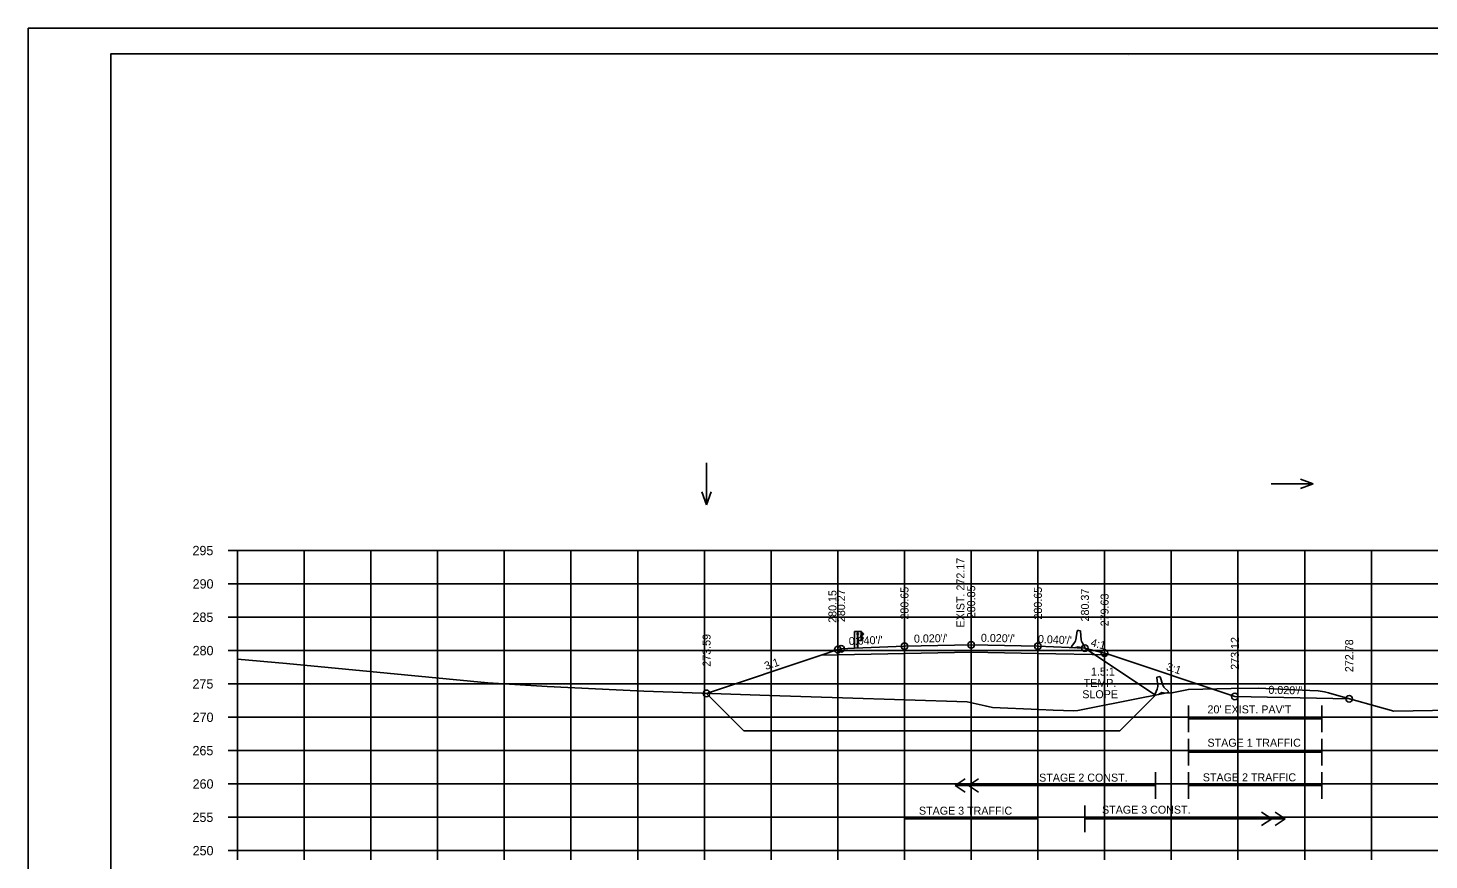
# Model space of a CAD drawing. Extents: x 4667 to 1632277, y -2100 to 724501.
# Drawn here: x 5635.8 to 5845.8, y 258.2 to 383 of the extents above; entities that cross this region are included whole.
import ezdxf

# ---------------------------------------------------------------- set-up
doc = ezdxf.new("R2010")
doc.units = 0
for name, color, linetype in [('R_Alt Surface', 7, 'Continuous'), ('R_Axis', 7, 'Continuous'), ('R_Axis Annot', 7, 'Continuous'), ('R_Border', 7, 'Continuous'), ('R_Border Notes', 7, 'Continuous'), ('R_Draft', 7, 'Continuous'), ('R_Exist Surface', 7, 'Continuous'), ('R_Fin Surface', 7, 'Continuous'), ('R_Fin Surface Annot', 7, 'Continuous'), ('R_Grid', 7, 'Continuous'), ('R_MOT', 7, 'Continuous'), ('R_No Plot', 7, 'Continuous'), ('R_Proposed CofA', 7, 'Continuous'), ('R_ROW', 7, 'Continuous'), ('R_Temp Easement', 7, 'Continuous'), ('R_Water Annot', 7, 'Continuous'), ('T_Drafting', 7, 'Continuous')]:
    doc.layers.add(name, color=color, linetype=linetype)

msp = doc.modelspace()

# ---------------------------------------------------------------- linework, layer by layer
at = {"layer": 'R_Alt Surface'}
msp.add_lwpolyline([(5754.7, 288.91), (5767.18, 289.16), (5777.18, 289.36), (5787.18, 289.16), (5798.02, 288.95)], dxfattribs=at)
at = {"layer": 'R_Axis'}
for p, q in [((5665.78, 304.6), (5667.18, 304.6)), ((5667.18, 259.6), (5667.18, 304.6)), ((5665.78, 299.6), (5667.18, 299.6)), ((5665.78, 294.6), (5667.18, 294.6)), ((5665.78, 289.6), (5667.18, 289.6)), ((5665.78, 284.6), (5667.18, 284.6)), ((5665.78, 279.6), (5667.18, 279.6)), ((5665.78, 274.6), (5667.18, 274.6)), ((5665.78, 269.6), (5667.18, 269.6)), ((5665.78, 264.6), (5667.18, 264.6)), ((5665.78, 259.6), (5667.18, 259.6)), ((5667.18, 259.6), (5947.18, 259.6)), ((5667.18, 258.2), (5667.18, 259.6)), ((5677.18, 258.2), (5677.18, 259.6)), ((5687.18, 258.2), (5687.18, 259.6)), ((5697.18, 258.2), (5697.18, 259.6)), ((5707.18, 258.2), (5707.18, 259.6)), ((5717.18, 258.2), (5717.18, 259.6)), ((5727.18, 258.2), (5727.18, 259.6)), ((5737.18, 258.2), (5737.18, 259.6)), ((5747.18, 258.2), (5747.18, 259.6)), ((5757.18, 258.2), (5757.18, 259.6)), ((5767.18, 258.2), (5767.18, 259.6)), ((5777.18, 258.2), (5777.18, 259.6)), ((5787.18, 258.2), (5787.18, 259.6)), ((5797.18, 258.2), (5797.18, 259.6)), ((5807.18, 258.2), (5807.18, 259.6)), ((5817.18, 258.2), (5817.18, 259.6)), ((5827.18, 258.2), (5827.18, 259.6)), ((5837.18, 258.2), (5837.18, 259.6))]:
    msp.add_line(p, q, dxfattribs=at)
at = {"layer": 'R_Border'}
for p, q in [((5648.18, 379.06), (5964.36, 379.06)), ((5648.18, 173.6), (5648.18, 379.06)), ((5800.7, 378.8), (5800.7, 378.8)), ((5800.7, 378.8), (5800.7, 378.8))]:
    msp.add_line(p, q, dxfattribs=at)
at = {"layer": 'R_Draft'}
for p, q in [((5759.68, 292.46), (5759.68, 289.95)), ((5759.71, 292.46), (5759.71, 289.95)), ((5760.08, 292.05), (5760.08, 292.15)), ((5760.14, 292.16), (5760.09, 292.16)), ((5760.14, 292.13), (5760.09, 292.13)), ((5760.14, 292.07), (5760.09, 292.07)), ((5760.14, 292.04), (5760.09, 292.04)), ((5760.14, 292.07), (5760.1, 292.07)), ((5760.21, 292.46), (5760.14, 292.46)), ((5760.14, 292.04), (5760.14, 292.16)), ((5760.18, 289.95), (5760.18, 292.46)), ((5760.21, 292.46), (5760.2, 292.46)), ((5760.26, 292.09), (5760.21, 292.09)), ((5760.22, 292.16), (5760.27, 292.16)), ((5760.22, 292.03), (5760.27, 292.03)), ((5760.27, 292.16), (5760.27, 292.03)), ((5760.71, 291.1), (5760.71, 292.46)), ((5760.85, 292.25), (5760.74, 292.31)), ((5760.84, 292.23), (5760.75, 292.28)), ((5760.79, 291.92), (5760.97, 292.02)), ((5760.81, 291.9), (5760.98, 292)), ((5760.97, 292.13), (5760.84, 292.23)), ((5760.98, 292.14), (5760.85, 292.25)), ((5760.07, 291.36), (5760.07, 291.46)), ((5760.13, 291.47), (5760.08, 291.47)), ((5760.13, 291.44), (5760.08, 291.44)), ((5760.13, 291.38), (5760.08, 291.38)), ((5760.13, 291.35), (5760.08, 291.35)), ((5760.13, 291.38), (5760.09, 291.38)), ((5760.13, 291.35), (5760.13, 291.47)), ((5760.21, 291.1), (5760.17, 291.1)), ((5760.26, 291.41), (5760.21, 291.41)), ((5760.27, 291.47), (5760.22, 291.47)), ((5760.27, 291.35), (5760.22, 291.35)), ((5760.27, 291.35), (5760.27, 291.47)), ((5760.64, 291.73), (5760.64, 291.83)), ((5760.7, 291.84), (5760.65, 291.84)), ((5760.7, 291.81), (5760.65, 291.81)), ((5760.7, 291.75), (5760.65, 291.75)), ((5760.7, 291.75), (5760.65, 291.75)), ((5760.7, 291.72), (5760.65, 291.72)), ((5760.7, 291.72), (5760.7, 291.84)), ((5760.74, 291.26), (5760.84, 291.31)), ((5760.74, 291.24), (5760.86, 291.3)), ((5760.75, 291.72), (5760.75, 291.85)), ((5760.77, 291.72), (5760.77, 291.85)), ((5760.94, 291.54), (5760.79, 291.64)), ((5760.96, 291.56), (5760.8, 291.66)), ((5760.84, 291.31), (5760.97, 291.42)), ((5760.86, 291.3), (5760.98, 291.41))]:
    msp.add_line(p, q, dxfattribs=at)
msp.add_lwpolyline([(5759.68, 292.46), (5760.14, 292.46), (5760.14, 289.95)], dxfattribs=at)
for points in [[(5760.08, 292.13), (5760.08, 292.07), (5760.06, 292.07), (5760.06, 292.13)], [(5760.14, 292.18), (5760.14, 292.01), (5760.15, 292.01), (5760.15, 292.18)], [(5760.73, 292.46), (5760.73, 291.1), (5760.21, 291.1), (5760.21, 292.46)], [(5760.26, 292.16), (5760.26, 292.03), (5760.21, 292.03), (5760.21, 292.16)], [(5760.07, 291.44), (5760.07, 291.38), (5760.05, 291.38), (5760.05, 291.44)], [(5760.13, 291.49), (5760.13, 291.32), (5760.14, 291.32), (5760.14, 291.49)], [(5760.26, 291.47), (5760.26, 291.35), (5760.21, 291.35), (5760.21, 291.47)], [(5760.64, 291.81), (5760.64, 291.75), (5760.61, 291.75), (5760.61, 291.81)], [(5760.69, 291.86), (5760.69, 291.69), (5760.7, 291.69), (5760.7, 291.86)]]:
    msp.add_lwpolyline(points, close=True, dxfattribs=at)
for centre, radius, start, end in [((5760.11, 292.15), 0.022, 134.5745, 222.2244), ((5760.18, 292.1), 0.0922, 159.7423, 200.2577), ((5760.11, 292.05), 0.025, 140.9334, 216.6234), ((5760.94, 292.08), 0.062, 299.2499, 57.9783), ((5760.94, 292.08), 0.0856, 299.2499, 57.9783), ((5760.1, 291.46), 0.022, 134.5745, 222.2244), ((5760.17, 291.41), 0.0922, 159.7423, 200.2577), ((5760.1, 291.36), 0.025, 140.9334, 216.6234), ((5760.66, 291.82), 0.022, 134.5745, 222.2244), ((5760.73, 291.78), 0.0922, 159.7423, 200.2577), ((5760.67, 291.73), 0.025, 140.9334, 216.6234), ((5760.84, 291.84), 0.0865, 118.106, 175.0444), ((5760.82, 291.71), 0.0703, 171.7804, 246.8536), ((5760.84, 291.84), 0.0622, 118.106, 175.0444), ((5760.77, 291.77), 0.0453, 282.9554, 86.0697), ((5760.82, 291.71), 0.0462, 171.7804, 246.8536), ((5760.9, 291.47), 0.0854, 325.2184, 59.12), ((5760.9, 291.47), 0.109, 325.2184, 59.12)]:
    msp.add_arc(centre, radius, start, end, dxfattribs=at)
at = {"layer": 'R_Exist Surface'}
msp.add_lwpolyline([(5667.18, 288.31), (5674.53, 287.65), (5704.71, 284.76), (5713.61, 284.2), (5728.12, 283.49), (5746.96, 282.88), (5757.91, 282.49), (5776.56, 281.9), (5779.26, 281.33), (5780.38, 281.04), (5787.31, 280.77), (5789.47, 280.64), (5792.56, 280.58), (5793.16, 280.63), (5795.41, 281.05), (5806.27, 283.22), (5807.27, 283.26), (5808.01, 283.4), (5809.75, 283.77), (5816.17, 283.89), (5820.28, 283.97), (5827.95, 283.6), (5829.21, 283.54), (5830.15, 283.4), (5830.74, 283.27), (5831.58, 283.01), (5840.56, 280.51), (5849.23, 280.68)], dxfattribs=at)
at = {"layer": 'R_Fin Surface'}
msp.add_lwpolyline([(5737.51, 283.18), (5754.7, 288.91), (5757.18, 289.74), (5757.68, 289.87), (5759.68, 289.95), (5767.18, 290.25), (5777.18, 290.45), (5787.18, 290.25), (5794.23, 289.97), (5797.18, 289.23), (5798.02, 288.95), (5816.71, 282.72), (5833.85, 282.37)], dxfattribs=at)
at = {"layer": 'R_Grid'}
for p, q in [((5667.18, 304.6), (5947.18, 304.6)), ((5667.18, 259.6), (5667.18, 304.6)), ((5677.18, 259.6), (5677.18, 304.6)), ((5687.18, 259.6), (5687.18, 304.6)), ((5697.18, 259.6), (5697.18, 304.6)), ((5707.18, 259.6), (5707.18, 304.6)), ((5717.18, 259.6), (5717.18, 304.6)), ((5727.18, 259.6), (5727.18, 304.6)), ((5737.18, 259.6), (5737.18, 304.6)), ((5747.18, 259.6), (5747.18, 304.6)), ((5757.18, 259.6), (5757.18, 304.6)), ((5767.18, 259.6), (5767.18, 304.6)), ((5777.18, 259.6), (5777.18, 304.6)), ((5787.18, 259.6), (5787.18, 304.6)), ((5797.18, 259.6), (5797.18, 304.6)), ((5807.18, 259.6), (5807.18, 304.6)), ((5817.18, 259.6), (5817.18, 304.6)), ((5827.18, 259.6), (5827.18, 304.6)), ((5837.18, 259.6), (5837.18, 304.6)), ((5667.18, 299.6), (5947.18, 299.6)), ((5667.18, 294.6), (5947.18, 294.6)), ((5667.18, 289.6), (5947.18, 289.6)), ((5667.18, 284.6), (5947.18, 284.6)), ((5667.18, 279.6), (5947.18, 279.6)), ((5667.18, 274.6), (5947.18, 274.6)), ((5667.18, 269.6), (5947.18, 269.6)), ((5667.18, 264.6), (5947.18, 264.6)), ((5667.18, 259.6), (5947.18, 259.6))]:
    msp.add_line(p, q, dxfattribs=at)
at = {"layer": 'R_MOT'}
for p, q in [((5792.88, 291.23), (5793.08, 292.54)), ((5793.14, 292.59), (5793.33, 292.59)), ((5793.53, 292.58), (5793.33, 292.59)), ((5793.67, 291.2), (5793.59, 292.52)), ((5792.23, 290.05), (5792.24, 290.21)), ((5792.73, 290.03), (5792.23, 290.05)), ((5792.24, 290.21), (5792.72, 290.85)), ((5793.24, 290.17), (5792.73, 290.03)), ((5793.73, 289.99), (5793.24, 290.17)), ((5794.23, 289.97), (5793.73, 289.99)), ((5794.24, 290.13), (5793.8, 290.81)), ((5794.23, 289.97), (5794.24, 290.13)), ((5805.06, 285.62), (5805.25, 285.66)), ((5805.44, 285.7), (5805.25, 285.66)), ((5805.91, 284.4), (5805.51, 285.65)), ((5804.76, 283.09), (5805.08, 283.82)), ((5805.14, 284.24), (5805.01, 285.55)), ((5806.72, 283.49), (5806.13, 284.04)), ((5804.79, 282.92), (5804.76, 283.09)), ((5805.28, 283.03), (5804.79, 282.92)), ((5805.74, 283.29), (5805.28, 283.03)), ((5806.26, 283.23), (5805.74, 283.29)), ((5806.75, 283.33), (5806.26, 283.23)), ((5806.75, 283.33), (5806.72, 283.49))]:
    msp.add_line(p, q, dxfattribs=at)
for centre, radius, start, end in [((5793.14, 292.53), 0.0625, 87.7094, 171.7004), ((5793.52, 292.52), 0.0625, 3.7184, 87.7094), ((5792.06, 291.36), 0.833, 322.7174, 351.7004), ((5794.5, 291.26), 0.833, 183.7184, 212.7014), ((5805.45, 285.63), 0.0625, 17.6896, 101.6806), ((5805.07, 285.56), 0.0625, 101.6806, 185.6716), ((5804.31, 284.15), 0.833, 336.6886, 5.6716), ((5806.71, 284.65), 0.833, 197.6896, 226.6726)]:
    msp.add_arc(centre, radius, start, end, dxfattribs=at)
at = {"layer": 'R_No Plot'}
msp.add_line((5635.78, 382.95), (5969.12, 382.95), dxfattribs=at)
for points in [[(5635.78, 382.95), (5969.12, 382.95), (5969.12, 169.61), (5635.78, 169.61)], [(5882.1, 379.06), (5901.72, 379.06), (5901.72, 369.18), (5917.84, 369.18), (5941.04, 369.18), (5941.04, 344.85), (5964.36, 344.85), (5964.36, 173.6), (5648.18, 173.6), (5648.18, 379.06)]]:
    msp.add_lwpolyline(points, close=True, dxfattribs=at)
for centre in [(5757.18, 289.74), (5757.68, 289.87), (5767.18, 290.25), (5777.18, 290.45), (5787.18, 290.25), (5794.23, 289.97), (5797.18, 289.23), (5737.51, 283.18), (5816.71, 282.72), (5833.85, 282.37)]:
    msp.add_circle(centre, 0.5, dxfattribs=at)
at = {"layer": 'R_Proposed CofA'}
for p, q in [((5774.79, 269.38), (5776.29, 270.38)), ((5774.79, 269.38), (5776.29, 268.38)), ((5776.79, 269.38), (5778.29, 270.38)), ((5776.79, 269.38), (5778.29, 268.38)), ((5822.23, 264.38), (5820.73, 265.38)), ((5824.23, 264.38), (5822.73, 265.38)), ((5822.23, 264.38), (5820.73, 263.38)), ((5824.23, 264.38), (5822.73, 263.38))]:
    msp.add_line(p, q, dxfattribs=at)
at = {"layer": 'R_ROW'}
for p, q in [((5737.51, 283.18), (5743.11, 277.58)), ((5804.79, 282.92), (5799.45, 277.58)), ((5743.11, 277.58), (5799.45, 277.58))]:
    msp.add_line(p, q, dxfattribs=at)
at = {"layer": 'R_Temp Easement'}
for p, q in [((5809.75, 277.38), (5809.75, 281.38)), ((5809.75, 279.38), (5829.75, 279.38)), ((5829.75, 277.38), (5829.75, 281.38)), ((5809.75, 272.38), (5809.75, 276.38)), ((5829.75, 272.38), (5829.75, 276.38)), ((5809.75, 274.38), (5829.75, 274.38)), ((5804.79, 267.38), (5804.79, 271.38)), ((5809.75, 267.38), (5809.75, 271.38)), ((5829.75, 267.38), (5829.75, 271.38)), ((5804.79, 269.38), (5774.79, 269.38)), ((5829.75, 269.38), (5809.75, 269.38)), ((5767.18, 262.38), (5767.18, 266.38)), ((5787.18, 262.38), (5787.18, 266.38)), ((5794.23, 262.38), (5794.23, 266.38)), ((5787.18, 264.38), (5767.18, 264.38)), ((5794.23, 264.38), (5824.23, 264.38))]:
    msp.add_line(p, q, dxfattribs=at)
at = {"layer": 'R_Water Annot'}
for p, q in [((5737.51, 317.74), (5737.51, 311.46)), ((5828.46, 314.6), (5826.53, 315.3)), ((5737.51, 311.46), (5736.81, 313.38)), ((5737.51, 311.46), (5738.21, 313.38)), ((5822.17, 314.6), (5828.46, 314.6)), ((5828.46, 314.6), (5826.53, 313.9))]:
    msp.add_line(p, q, dxfattribs=at)
at = {"layer": 'T_Drafting'}
msp.add_line((5794.23, 289.97), (5804.79, 282.92), dxfattribs=at)

# ---------------------------------------------------------------- texts
at = {"layer": 'R_Axis Annot'}
for s, p in [('295', (5660.44, 303.9)), ('290', (5660.46, 298.9)), ('285', (5660.44, 293.9)), ('280', (5660.46, 288.9)), ('275', (5660.44, 283.9)), ('270', (5660.46, 278.9)), ('265', (5660.44, 273.9)), ('260', (5660.46, 268.9)), ('255', (5660.44, 263.9)), ('250', (5660.46, 258.9))]:
    msp.add_text(s, height=1.4, dxfattribs=at).set_placement(p)
at = {"layer": 'R_Border Notes'}
for s, p in [('1.5:1', (5795.14, 285.85)), ('SLOPE', (5793.84, 282.45)), ('TEMP.', (5794.04, 284.15))]:
    msp.add_text(s, height=1.2, dxfattribs=at).set_placement(p)
at = {"layer": 'R_Fin Surface Annot'}
for s, rotation, p in [('280.15', 90, (5756.98, 293.76)), ('280.27', 90, (5758.28, 293.87)), ('280.65', 90, (5767.78, 294.25)), ('280.85', 90, (5777.78, 294.45)), ('280.65', 90, (5787.78, 294.25)), ('280.37', 90, (5794.83, 293.97)), ('279.63', 90, (5797.78, 293.23)), ('273.59', 90, (5738.11, 287.18)), ("0.020'/'", 1.1458, (5768.61, 290.78)), ("0.020'/'", 358.8542, (5778.63, 290.92)), ("0.040'/'", 357.7094, (5787.17, 290.75)), ("0.040'/'", 2.2906, (5758.85, 290.41)), ('4:1', 345.9638, (5795.02, 290.28)), ('273.12', 90, (5817.31, 286.72)), ('272.78', 90, (5834.45, 286.37)), ('3:1', 18.4349, (5746.4, 286.68)), ('3:1', 341.5651, (5806.32, 286.71)), ("0.020'/'", 358.8542, (5821.73, 283.12))]:
    msp.add_text(s, height=1.2, rotation=rotation, dxfattribs=at).set_placement(p)
at = {"layer": 'R_Temp Easement'}
msp.add_text('EXIST. 272.17', height=1.2, rotation=90, dxfattribs=at).set_placement((5776.17, 293.07))
for s, height, p in [("20' EXIST. PAV'T", 1.2, (5812.61, 280.18)), ('STAGE 1 TRAFFIC', 1.2, (5812.61, 275.18)), ('STAGE 2 CONST.', 1.1985, (5787.37, 269.95)), ('STAGE 2 TRAFFIC', 1.1985, (5811.91, 269.99)), ('STAGE 3 TRAFFIC', 1.1985, (5769.35, 264.99)), ('STAGE 3 CONST.', 1.1985, (5796.8, 265.14))]:
    msp.add_text(s, height=height, dxfattribs=at).set_placement(p)

doc.saveas('drawing.dxf')
